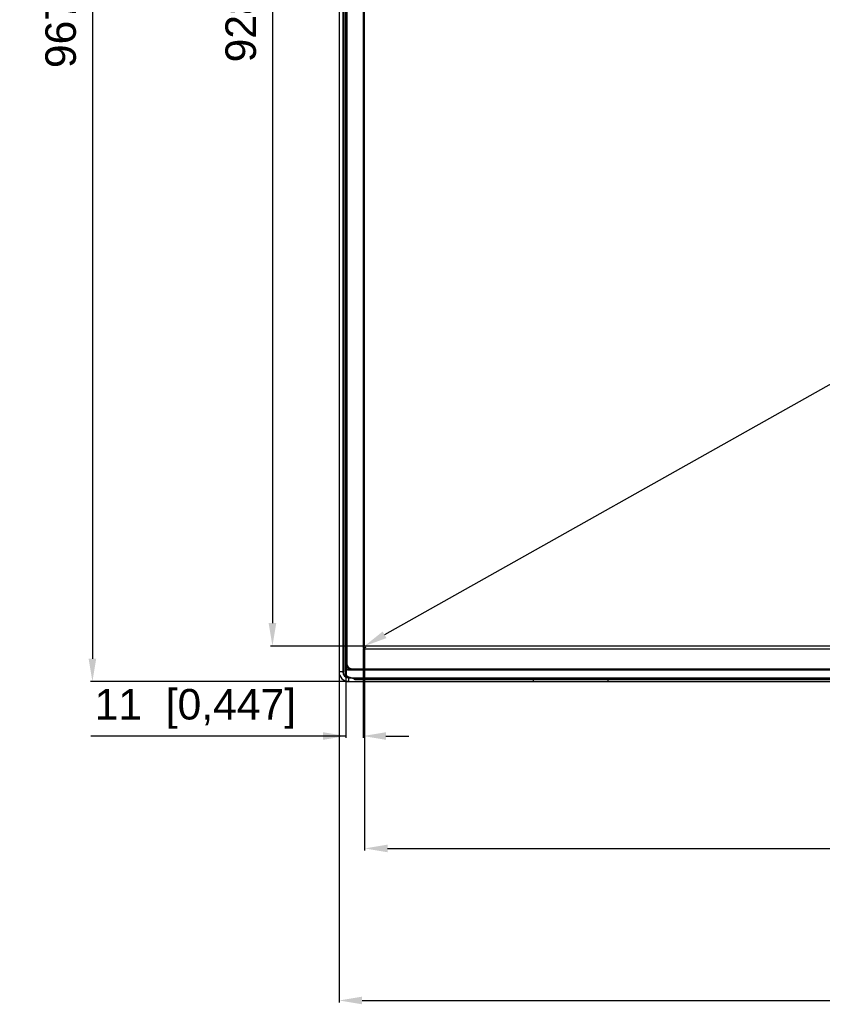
# Model space of a CAD drawing. Header units: millimetres. Extents: x -6054 to 364, y -1866 to 3094.
# Tile 354 of 360: x -2108 to -1583, y -232 to 413. Entities that reach past the tile are written whole.
import ezdxf

# ---------------------------------------------------------------- set-up
doc = ezdxf.new("R2010")
doc.units = ezdxf.units.MM
doc.header["$LTSCALE"] = 65.395
doc.header["$PDSIZE"] = 0.05
doc.layers.get('0').update_dxf_attribs({"linetype": 'CONTINUOUS'})
doc.layers.get('Defpoints').update_dxf_attribs({"linetype": 'CONTINUOUS'})
doc.layers.add('DIM', color=3, linetype='CONTINUOUS')
doc.styles.get("Standard").update_dxf_attribs({"font": 'arial.ttf'})
doc.dimstyles.new('ISO-25', dxfattribs={"dimtxt": 2.5, "dimasz": 2.5, "dimexe": 1.25, "dimexo": 0.625, "dimtad": 1, "dimtxsty": 'STANDARD', "dimcen": 2.5, "dimadec": 0, "dimazin": 0, "dimtfac": 1, "dimtmove": 0, "dimatfit": 3, "dimfxl": 1, "dimarcsym": 0})

# ---------------------------------------------------------------- blocks, each defined once
blk = doc.blocks.new('*D20')
at = {"layer": 'Defpoints', "color": 0}
for p in [(-1882.48, 930.63), (-1942.85, 2.37), (-1882.48, 2.37)]:
    blk.add_point(p, dxfattribs=at)
at = {"layer": 'DIM', "color": 3, "lineweight": -2}
for p, q in [((-1883.11, 930.63), (-1944.1, 930.63)), ((-1942.85, 915.63), (-1942.85, 17.37)), ((-1883.11, 2.37), (-1944.1, 2.37))]:
    blk.add_line(p, q, dxfattribs=at)
at = {"layer": 'DIM', "color": 3}
for points in [[(-1940.35, 915.63), (-1945.35, 915.63), (-1942.85, 930.63)], [(-1945.35, 17.37), (-1940.35, 17.37), (-1942.85, 2.37)]]:
    blk.add_solid(points, dxfattribs=at)
at = {"layer": 'DIM', "color": 2, "insert": (-1960.66, 466.5), "char_height": 20, "attachment_point": 5, "rotation": 90}
blk.add_mtext('928  [36,546]', dxfattribs=at)
blk = doc.blocks.new('*D21')
at = {"layer": 'Defpoints', "color": 0}
for p in [(-232.24, 930.63), (-1882.48, 2.37), (-1882.48, 2.37)]:
    blk.add_point(p, dxfattribs=at)
at = {"layer": 'DIM', "color": 3, "lineweight": -2}
for p, q in [((-231.93, 930.08), (-231.63, 929.54)), ((-245.31, 923.27), (-1869.41, 9.72)), ((-1882.17, 1.82), (-1881.87, 1.28))]:
    blk.add_line(p, q, dxfattribs=at)
at = {"layer": 'DIM', "color": 3}
for points in [[(-244.09, 921.09), (-246.54, 925.45), (-232.24, 930.63)], [(-1870.63, 11.9), (-1868.18, 7.54), (-1882.48, 2.37)]]:
    blk.add_solid(points, dxfattribs=at)
at = {"layer": 'DIM', "color": 2, "insert": (-1066.09, 482.02), "char_height": 20, "attachment_point": 5, "rotation": 29.35775}
blk.add_mtext('1893  [74,543]', dxfattribs=at)
blk = doc.blocks.new('*D22')
at = {"layer": 'Defpoints', "color": 0}
for p in [(-1892.76, 946.48), (-2060.81, -20.96), (-1892.76, -20.96)]:
    blk.add_point(p, dxfattribs=at)
at = {"layer": 'DIM', "color": 3, "lineweight": -2}
for p, q in [((-1893.39, 946.48), (-2062.06, 946.48)), ((-2060.81, 931.48), (-2060.81, -5.96)), ((-1893.39, -20.96), (-2062.06, -20.96))]:
    blk.add_line(p, q, dxfattribs=at)
at = {"layer": 'DIM', "color": 3}
for points in [[(-2058.31, 931.48), (-2063.31, 931.48), (-2060.81, 946.48)], [(-2063.31, -5.96), (-2058.31, -5.96), (-2060.81, -20.96)]]:
    blk.add_solid(points, dxfattribs=at)
at = {"layer": 'DIM', "color": 2, "insert": (-2078.62, 462.76), "char_height": 20, "attachment_point": 5, "rotation": 90}
blk.add_mtext('967  [38,088]', dxfattribs=at)
blk = doc.blocks.new('*D24')
at = {"layer": 'Defpoints', "color": 0}
for p in [(-1883.48, 1.02), (-1894.83, -9.18), (-1894.83, -56.63)]:
    blk.add_point(p, dxfattribs=at)
at = {"layer": 'DIM', "color": 3, "lineweight": -2}
for p, q in [((-1883.48, 0.39), (-1883.48, -57.88)), ((-1894.83, -9.81), (-1894.83, -57.88)), ((-1894.83, -56.63), (-2061.89, -56.63)), ((-1909.83, -56.63), (-1924.83, -56.63)), ((-1868.48, -56.63), (-1853.48, -56.63))]:
    blk.add_line(p, q, dxfattribs=at)
at = {"layer": 'DIM', "color": 3}
for points in [[(-1909.83, -59.13), (-1909.83, -54.13), (-1894.83, -56.63)], [(-1868.48, -54.13), (-1868.48, -59.13), (-1883.48, -56.63)]]:
    blk.add_solid(points, dxfattribs=at)
at = {"layer": 'DIM', "color": 2, "insert": (-1993.36, -38.82), "char_height": 20, "attachment_point": 5}
blk.add_mtext('11  [0,447]', dxfattribs=at)
blk = doc.blocks.new('*D30')
at = {"layer": 'Defpoints', "color": 0}
for p in [(-1899.17, -14.55), (-215.55, -14.55), (-215.55, -229.99)]:
    blk.add_point(p, dxfattribs=at)
at = {"layer": 'DIM', "color": 3, "lineweight": -2}
for p, q in [((-1899.17, -15.18), (-1899.17, -231.24)), ((-215.55, -15.18), (-215.55, -231.24)), ((-1884.17, -229.99), (-230.55, -229.99))]:
    blk.add_line(p, q, dxfattribs=at)
at = {"layer": 'DIM', "color": 3}
for points in [[(-1884.17, -227.49), (-1884.17, -232.49), (-1899.17, -229.99)], [(-230.55, -232.49), (-230.55, -227.49), (-215.55, -229.99)]]:
    blk.add_solid(points, dxfattribs=at)
at = {"layer": 'DIM', "color": 2, "insert": (-1069.35, -214.78), "char_height": 20, "attachment_point": 5}
blk.add_mtext('1684', dxfattribs=at)
blk = doc.blocks.new('*D31')
at = {"layer": 'Defpoints', "color": 0}
for p in [(-1882.48, 2.37), (-232.24, 2.37), (-232.24, -130.33)]:
    blk.add_point(p, dxfattribs=at)
at = {"layer": 'DIM', "color": 3, "lineweight": -2}
for p, q in [((-1882.48, 1.74), (-1882.48, -131.58)), ((-232.24, 1.74), (-232.24, -131.58)), ((-1867.48, -130.33), (-247.24, -130.33))]:
    blk.add_line(p, q, dxfattribs=at)
at = {"layer": 'DIM', "color": 3}
for points in [[(-1867.48, -127.83), (-1867.48, -132.83), (-1882.48, -130.33)], [(-247.24, -132.83), (-247.24, -127.83), (-232.24, -130.33)]]:
    blk.add_solid(points, dxfattribs=at)
at = {"layer": 'DIM', "color": 2, "insert": (-1057.36, -115.12), "char_height": 20, "attachment_point": 5}
blk.add_mtext('1650', dxfattribs=at)

msp = doc.modelspace()

# ---------------------------------------------------------------- linework, layer by layer
at = {"color": 7, "linetype": 'Continuous'}
for p, q in [((-1899.17, 940.08), (-1899.17, -14.55)), ((-1896.78, 940.08), (-1896.78, -14.55)), ((-1896.58, 940.08), (-1896.58, -14.55)), ((-1895.4, 940.08), (-1895.4, -14.55)), ((-1895.32, -13.39), (-1895.32, 938.92)), ((-1894.98, -13.39), (-1894.98, 938.92)), ((-1894.83, 938.13), (-1894.83, -9.18)), ((-1894.13, 938.13), (-1894.13, -9.18)), ((-1883.48, 930.28), (-1883.48, 1.02)), ((-1882.98, 0.52), (-231.74, 0.52)), ((-1894.87, -16.35), (-1894.87, -12.86)), ((-1894.78, -12.88), (-1894.87, -12.86)), ((-1894.13, -9.18), (-1894.83, -9.18)), ((-1894.76, -12.88), (-1894.76, -16.19)), ((-1894.61, -12.88), (-1894.76, -12.88)), ((-1894.63, -12.73), (-1894.72, -12.71)), ((-1894.72, -12.71), (-1894.63, -12.71)), ((-1894.65, -10.38), (-1894.65, -12.71)), ((-1894.63, -12.73), (-1894.63, -12.71)), ((-1894.61, -12.88), (-1894.6, -12.73)), ((-1894.61, -12.88), (-1894.61, -16.19)), ((-1894.61, -12.88), (-1894.61, -16.19)), ((-1894.53, -12.91), (-1894.44, -12.76)), ((-1890.83, -12.48), (-1890.83, -13.18)), ((-1890.83, -12.48), (-223.89, -12.48)), ((-1896.58, -14.55), (-1899.17, -14.55)), ((-1895.32, -14.55), (-1895.4, -14.55)), ((-1894.87, -13.39), (-1895.32, -13.39)), ((-1895.32, -14.55), (-1895.32, -13.39)), ((-1895.27, -15.05), (-1895.28, -15.04)), ((-1894.87, -14.97), (-1895.27, -15.05)), ((-1894.76, -16.19), (-1894.87, -16.35)), ((-1894.61, -16.19), (-1894.76, -16.19)), ((-1891.94, -13.12), (-1893, -13.16)), ((-1892.95, -13.33), (-1892.95, -13.18)), ((-1892.95, -13.19), (-1892.95, -13.18)), ((-1890.83, -13.18), (-1892.95, -13.18)), ((-1890.96, -13.18), (-1892.95, -13.18)), ((-1892.95, -13.24), (-1892.95, -13.19)), ((-1892.95, -13.26), (-1892.95, -13.24)), ((-221.77, -13.33), (-1892.95, -13.33)), ((-1892.76, -20.96), (-1892.76, -18.38)), ((-1892.76, -18.38), (-1892.64, -18.38)), ((-1892.76, -18.57), (-1891.95, -18.57)), ((-1891.94, -13.12), (-1891.73, -13.08)), ((-1890.83, -13.18), (-223.89, -13.18)), ((-1889.77, -18.66), (-1889.88, -18.81)), ((-1889.77, -18.66), (-1889.88, -18.81)), ((-1889.78, -18.81), (-1889.42, -19.33)), ((-1889.77, -18.51), (-1889.77, -18.66)), ((-1889.77, -18.51), (-1121.32, -18.51)), ((-1889.77, -18.51), (-224.95, -18.51)), ((-1889.77, -18.66), (-1121.32, -18.66)), ((-1889.77, -18.66), (-1118.77, -18.66)), ((-1889.41, -18.87), (-1888.89, -19.59)), ((-1889.41, -18.87), (-1888.89, -19.59)), ((-1892.76, -20.96), (-1124.08, -20.96)), ((-1888.2, -19.67), (-1121.44, -19.67)), ((-1888.2, -19.67), (-1113.95, -19.67)), ((-1771.78, -20.96), (-1771.78, -19.67)), ((-1722.94, -20.96), (-1722.94, -19.67))]:
    msp.add_line(p, q, dxfattribs=at)
at = {"color": 4, "linetype": 'Continuous'}
for p, q in [((-1882.48, 2.37), (-1882.48, 930.63)), ((-232.24, 2.37), (-1882.48, 2.37))]:
    msp.add_line(p, q, dxfattribs=at)
at = {"color": 6, "linetype": 'Continuous'}
msp.add_line((-1892.95, -13.18), (-1890.83, -13.18), dxfattribs=at)
at = {"color": 7, "linetype": 'Continuous'}
for centre, radius, start, end in [((-1882.98, 1.02), 0.5, 180, 270), ((-1890.83, -9.18), 4, 180, 270), ((-1894.82, -13.09), 0.218, 74.55844, 78.71696), ((-1894.63, -13.08), 0.374, 59.95949, 90), ((-1894.67, -13.09), 0.37, 79.22103, 83.41834), ((-1894.63, -13.08), 0.203, 59.95949, 85.64462), ((-1894.63, -13.08), 0.203, 59.95949, 85.64462), ((-1894.63, -13.08), 0.353, 59.95949, 85.64462), ((-1892.95, -10.18), 3.15, 239.95949, 269.99961), ((-1892.95, -10.18), 3.15, 239.95949, 269.9996), ((-1892.95, -10.18), 3, 239.95949, 269.9996), ((-1892.95, -10.18), 2.98, 239.95949, 269.04063), ((-1890.83, -9.18), 3.3, 180, 270), ((-1892.76, -14.55), 6.41, 180, 270), ((-1892.76, -14.55), 4.02, 180, 270), ((-1892.76, -14.55), 3.82, 180, 270), ((-1892.76, -14.55), 2.64, 180, 216.87568), ((-1892.76, -14.55), 2.56, 179.99983, 189.26369), ((-1892.76, -14.55), 2.56, 189.27077, 190.89731), ((-1892.76, -14.55), 2.56, 191.12609, 214.44904), ((-1892.35, -14.14), 2.56, 189.76384, 190.47092), ((-1895.16, -12.61), 2.32, 346.48958, 346.77222), ((-1889.51, -12.87), 2.62, 182.08379, 185.60674), ((-1889.93, -26.24), 7.43, 89.58739, 89.81303)]:
    msp.add_arc(centre, radius, start, end, dxfattribs=at)
for centre, major_axis, ratio, start_param, end_param in [((-1894.72, -12.86), (0.148, -0.029), 0.996044, 1.768485, 3.33776), ((-1889.91, -18.87), (0.5, 0), 0.122785, 0.087266, 1.512226), ((-1889.91, -18.87), (0.5, 0), 0.122785, 0.087266, 1.512226), ((-1888.2, -19.59), (0.7, 0), 0.122785, 3.228859, 4.712389), ((-1888.2, -19.59), (0.7, 0), 0.122785, 3.228859, 4.712389)]:
    msp.add_ellipse(centre, major_axis=major_axis, ratio=ratio, start_param=start_param, end_param=end_param, dxfattribs=at)
for points, knots in [([(-1894.78, -12.88), (-1894.78, -12.84), (-1894.74, -12.76), (-1894.67, -12.73), (-1894.63, -12.73)], [0, 0, 0, 0, 0.500646, 1, 1, 1, 1]), ([(-1894.76, -12.88), (-1894.76, -12.84), (-1894.73, -12.76), (-1894.64, -12.73), (-1894.6, -12.73)], [0, 0, 0, 0, 0.500671, 1, 1, 1, 1]), ([(-1892.9, -13.14), (-1892.89, -13.11), (-1892.85, -12.95), (-1892.83, -12.78), (-1892.81, -12.65)], [0, 0, 0, 0, 0.220661, 1, 1, 1, 1]), ([(-1892.51, -13.14), (-1892.59, -13.08), (-1892.73, -12.94), (-1892.8, -12.75), (-1892.81, -12.65)], [0, 0, 0, 0, 0.519716, 1, 1, 1, 1]), ([(-1894.88, -14.57), (-1894.94, -14.57), (-1895.02, -14.57), (-1895.12, -14.57), (-1895.19, -14.57), (-1895.24, -14.56), (-1895.28, -14.56), (-1895.31, -14.56), (-1895.32, -14.55), (-1895.32, -14.55), (-1895.32, -14.55)], [0, 0, 0, 0, 0.388452, 0.560406, 0.709798, 0.83174, 0.922271, 0.978559, 0.993439, 1, 1, 1, 1]), ([(-1889.91, -18.81), (-1890.16, -18.81), (-1890.66, -18.79), (-1891.4, -18.7), (-1892.13, -18.54), (-1892.84, -18.32), (-1893.52, -18.02), (-1894.05, -17.68), (-1894.42, -17.35), (-1894.66, -17.06), (-1894.83, -16.72), (-1894.87, -16.47), (-1894.87, -16.35)], [0, 0, 0, 0, 0.125082, 0.250163, 0.375239, 0.500303, 0.625334, 0.750278, 0.812797, 0.875282, 0.937693, 1, 1, 1, 1]), ([(-1894.76, -16.19), (-1894.76, -16.32), (-1894.72, -16.57), (-1894.54, -16.9), (-1894.31, -17.2), (-1893.93, -17.53), (-1893.4, -17.87), (-1892.72, -18.17), (-1892, -18.39), (-1891.26, -18.54), (-1890.52, -18.64), (-1890.02, -18.66), (-1889.77, -18.66)], [0, 0, 0, 0, 0.062301, 0.124713, 0.187201, 0.249724, 0.374675, 0.499715, 0.624784, 0.749857, 0.87493, 1, 1, 1, 1]), ([(-1894.61, -16.19), (-1894.61, -16.31), (-1894.56, -16.55), (-1894.39, -16.87), (-1894.15, -17.14), (-1893.78, -17.46), (-1893.27, -17.77), (-1892.6, -18.05), (-1891.91, -18.26), (-1891.21, -18.4), (-1890.49, -18.49), (-1890.01, -18.51), (-1889.77, -18.51)], [0, 0, 0, 0, 0.062254, 0.124659, 0.187149, 0.249674, 0.374636, 0.499677, 0.624747, 0.749829, 0.874913, 1, 1, 1, 1]), ([(-1894.61, -16.19), (-1894.61, -16.31), (-1894.56, -16.55), (-1894.39, -16.87), (-1894.15, -17.14), (-1893.78, -17.46), (-1893.27, -17.77), (-1892.6, -18.05), (-1891.91, -18.26), (-1891.21, -18.4), (-1890.49, -18.49), (-1890.01, -18.51), (-1889.77, -18.51)], [0, 0, 0, 0, 0.062255, 0.124662, 0.187154, 0.249682, 0.374651, 0.4997, 0.624773, 0.74985, 0.874926, 1, 1, 1, 1]), ([(-1892.95, -13.18), (-1892.95, -13.18), (-1892.95, -13.17), (-1892.95, -13.17), (-1892.95, -13.16), (-1892.98, -13.16), (-1892.99, -13.16), (-1893, -13.16)], [0, 0, 0, 0, 0.159205, 0.199014, 0.246921, 0.372874, 1, 1, 1, 1]), ([(-1889.22, -19.14), (-1889.22, -19.19), (-1889.26, -19.29), (-1889.37, -19.33), (-1889.42, -19.33)], [0, 0, 0, 0, 0.499442, 1, 1, 1, 1]), ([(-1889.42, -19.33), (-1889.41, -19.34), (-1889.4, -19.35), (-1889.36, -19.36), (-1889.28, -19.38), (-1889.16, -19.4), (-1889.07, -19.41), (-1889.02, -19.41)], [0, 0, 0, 0, 0.046039, 0.114428, 0.32272, 0.622095, 1, 1, 1, 1])]:
    msp.add_open_spline(points, degree=3, knots=knots, dxfattribs=at)
for points in [[(-1894.88, -14.57), (-1894.94, -14.18), (-1894.98, -13.79), (-1894.98, -13.39)], [(-1892.95, -13.28), (-1892.95, -13.27), (-1892.95, -13.27), (-1892.95, -13.26)], [(-1892.95, -13.31), (-1892.95, -13.3), (-1892.95, -13.29), (-1892.95, -13.28)], [(-1892.95, -13.33), (-1892.95, -13.32), (-1892.95, -13.32), (-1892.95, -13.31)]]:
    msp.add_open_spline(points, degree=3, dxfattribs=at)

# ---------------------------------------------------------------- dimensions: what is measured, and where the dimension line sits
at = {"layer": 'DIM'}
for base, p1, p2, picture, middle in [((-2060.81, -20.96), (-1892.76, 946.48), (-1892.76, -20.96), '*D22', (-2078.62, 462.76)), ((-1942.85, 2.37), (-1882.48, 930.63), (-1882.48, 2.37), '*D20', (-1960.66, 466.5))]:
    dim = msp.add_linear_dim(base=base, p1=p1, p2=p2, angle=90, text='<> []', dimstyle='ISO-25', override={"dimtxt": 20, "dimasz": 15, "dimgap": 5, "dimdec": 0, "dimclrd": 3, "dimclre": 3, "dimclrt": 2, "dimadec": 1, "dimtp": 0.3, "dimtm": 0.3, "dimtofl": 0}, dxfattribs=at)
    dim.commit()
    dim.dimension.update_dxf_attribs({"geometry": picture, "text_midpoint": middle})
dim = msp.add_aligned_dim(p1=(-232.24, 930.63), p2=(-1882.48, 2.37), distance=0, text='<> []', dimstyle='ISO-25', override={"dimtxt": 20, "dimasz": 15, "dimgap": 5, "dimdec": 0, "dimclrd": 3, "dimclre": 3, "dimclrt": 2, "dimadec": 1, "dimtp": 0.3, "dimtm": 0.3, "dimtofl": 0}, dxfattribs=at)
dim.commit()
dim.dimension.update_dxf_attribs({"geometry": '*D21', "text_midpoint": (-1066.09, 482.02)})
dim = msp.add_linear_dim(base=(-1894.83, -56.63), p1=(-1883.48, 1.02), p2=(-1894.83, -9.18), text='<> []', dimstyle='ISO-25', override={"dimtxt": 20, "dimasz": 15, "dimgap": 5, "dimdec": 0, "dimclrd": 3, "dimclre": 3, "dimclrt": 2, "dimadec": 1, "dimtp": 0.3, "dimtm": 0.3, "dimtofl": 0}, dxfattribs=at)
dim.commit()
dim.dimension.update_dxf_attribs({"geometry": '*D24', "text_midpoint": (-1993.36, -56.63), "dimtype": 160})
dim = msp.add_linear_dim(base=(-232.24, -130.33), p1=(-1882.48, 2.37), p2=(-232.24, 2.37), dimstyle='ISO-25', override={"dimtxt": 20, "dimasz": 15, "dimgap": 5, "dimdec": 0, "dimclrd": 3, "dimclre": 3, "dimclrt": 2, "dimadec": 1, "dimtp": 0.3, "dimtm": 0.3, "dimtofl": 0}, dxfattribs=at)
dim.commit()
dim.dimension.update_dxf_attribs({"geometry": '*D31', "text_midpoint": (-1057.36, -115.12)})
dim = msp.add_linear_dim(base=(-215.55, -229.99), p1=(-1899.17, -14.55), p2=(-215.55, -14.55), dimstyle='ISO-25', override={"dimtxt": 20, "dimasz": 15, "dimgap": 5, "dimdec": 0, "dimclrd": 3, "dimclre": 3, "dimclrt": 2, "dimadec": 1, "dimtp": 0.3, "dimtm": 0.3, "dimtofl": 0}, dxfattribs=at)
dim.commit()
dim.dimension.update_dxf_attribs({"geometry": '*D30', "text_midpoint": (-1069.35, -229.99), "dimtype": 160})

doc.saveas('drawing.dxf')
